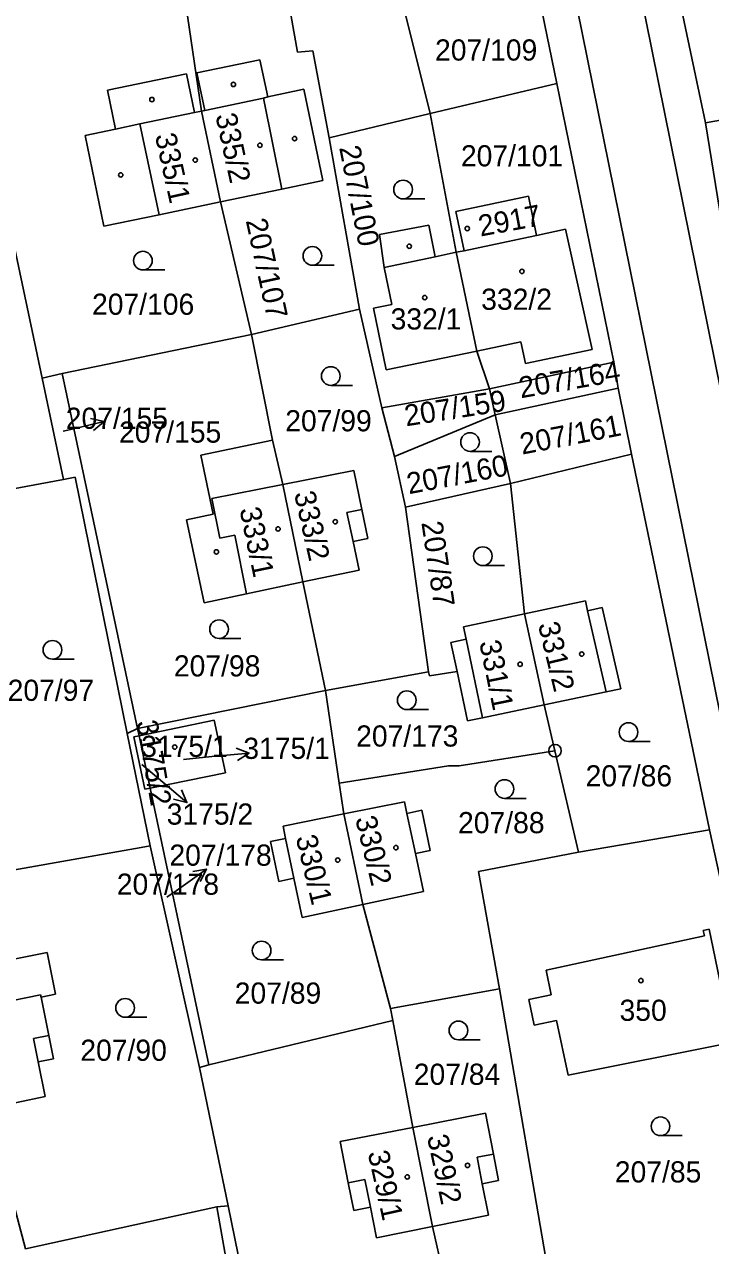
# Model space of a CAD drawing. Extents: x -735249 to -729401, y -1124843 to -1121828.
# Drawn here: x -733341.9 to -733286.8, y -1123670.9 to -1123572.8 of the extents above; entities that cross this region are included whole.
import ezdxf

# ---------------------------------------------------------------- set-up
doc = ezdxf.new("R2010")
doc.units = 0
for name, color, linetype in [('Vrstva 1', 7, 'Continuous'), ('Vrstva 16', 7, 'Continuous'), ('Vrstva 18', 7, 'Continuous'), ('Vrstva 19', 7, 'Continuous'), ('Vrstva 25', 7, 'Continuous'), ('Vrstva 4', 7, 'Continuous')]:
    doc.layers.add(name, color=color, linetype=linetype)

msp = doc.modelspace()

# ---------------------------------------------------------------- linework, layer by layer
at = {"layer": 'Vrstva 1'}
for points in [[(-733311.97, -1123500), (-733277.47, -1123670.28)], [(-733277.33, -1123644.79), (-733306.61, -1123500)], [(-733299.13, -1123577.58), (-733304.48, -1123551.52)], [(-733293.27, -1123551.85), (-733291.78, -1123558.91), (-733291.29, -1123561.22), (-733287.18, -1123580.75)], [(-733319.96, -1123575.07), (-733321.56, -1123565.96)], [(-733327.67, -1123579.81), (-733329.51, -1123567.4)], [(-733309.31, -1123580), (-733312.14, -1123568.59)], [(-733318.73, -1123574.96), (-733319.96, -1123575.07)], [(-733317.43, -1123581.96), (-733318.73, -1123574.96)], [(-733328.05, -1123576.73), (-733323, -1123575.68)], [(-733323, -1123575.68), (-733322.36, -1123578.67)], [(-733335.23, -1123578.14), (-733328.9, -1123576.82)], [(-733328.9, -1123576.82), (-733328.25, -1123579.93)], [(-733327.41, -1123579.75), (-733328.05, -1123576.73)], [(-733334.58, -1123581.25), (-733335.23, -1123578.14)], [(-733322.36, -1123578.67), (-733319.45, -1123578.05)], [(-733319.45, -1123578.05), (-733317.92, -1123585.39)], [(-733299.13, -1123577.58), (-733309.31, -1123580)], [(-733294.54, -1123599.97), (-733299.13, -1123577.58)], [(-733340.49, -1123601.25), (-733345.31, -1123578.59)], [(-733287.18, -1123580.75), (-733277.12, -1123578.95)], [(-733328.25, -1123579.93), (-733327.67, -1123579.81)], [(-733327.67, -1123579.81), (-733327.41, -1123579.75)], [(-733327.67, -1123579.81), (-733326.15, -1123587.11)], [(-733309.31, -1123580), (-733317.43, -1123581.96)], [(-733307.2, -1123591.15), (-733309.31, -1123580)], [(-733287.18, -1123580.75), (-733285.89, -1123588.67)], [(-733337.04, -1123581.76), (-733334.58, -1123581.25)], [(-733335.52, -1123589.06), (-733337.04, -1123581.76)], [(-733314.98, -1123595.72), (-733317.43, -1123581.96)], [(-733317.92, -1123585.39), (-733321.22, -1123586.08)], [(-733321.22, -1123586.08), (-733326.15, -1123587.11)], [(-733301.41, -1123586.65), (-733307.24, -1123587.88)], [(-733300.75, -1123589.79), (-733301.41, -1123586.65)], [(-733326.15, -1123587.11), (-733331.08, -1123588.14)], [(-733326.15, -1123587.11), (-733323.67, -1123597.75)], [(-733307.24, -1123587.88), (-733306.58, -1123591.02)], [(-733331.08, -1123588.14), (-733335.52, -1123589.06)], [(-733309.41, -1123588.96), (-733313.37, -1123589.71)], [(-733308.9, -1123591.51), (-733309.41, -1123588.96)], [(-733313.37, -1123589.71), (-733312.99, -1123592.37)], [(-733301.4, -1123589.93), (-733306.58, -1123591.02)], [(-733301.4, -1123589.93), (-733300.75, -1123589.79)], [(-733298.42, -1123589.3), (-733300.75, -1123589.79)], [(-733296.29, -1123598.96), (-733298.42, -1123589.3)], [(-733307.2, -1123591.15), (-733308.9, -1123591.51)], [(-733306.58, -1123591.02), (-733307.2, -1123591.15)], [(-733307.2, -1123591.15), (-733305.55, -1123599.08)], [(-733312.99, -1123592.37), (-733312.39, -1123595.33)], [(-733323.67, -1123597.75), (-733314.98, -1123595.72)], [(-733313.18, -1123603.64), (-733314.98, -1123595.72)], [(-733312.39, -1123595.33), (-733313.87, -1123595.64)], [(-733313.87, -1123595.64), (-733312.83, -1123600.6)], [(-733338.87, -1123600.88), (-733323.67, -1123597.75)], [(-733323.67, -1123597.75), (-733321.97, -1123606.24)], [(-733302.01, -1123598.33), (-733305.55, -1123599.08)], [(-733301.65, -1123600.09), (-733302.01, -1123598.33)], [(-733312.83, -1123600.6), (-733305.55, -1123599.08)], [(-733305.55, -1123599.08), (-733304.54, -1123602.12)], [(-733301.65, -1123600.09), (-733296.29, -1123598.96)], [(-733304.54, -1123602.12), (-733294.54, -1123599.97)], [(-733294.54, -1123599.97), (-733294.19, -1123602.05)], [(-733340.49, -1123601.25), (-733338.87, -1123600.88)], [(-733338.76, -1123609.39), (-733340.49, -1123601.25)], [(-733338.87, -1123600.88), (-733332.82, -1123629.41)], [(-733313.18, -1123603.64), (-733304.54, -1123602.12)], [(-733304.54, -1123602.12), (-733304.08, -1123604.21)], [(-733294.19, -1123602.05), (-733304.08, -1123604.21)], [(-733293.11, -1123607.37), (-733294.19, -1123602.05)], [(-733312.18, -1123607.54), (-733313.18, -1123603.64)], [(-733304.08, -1123604.21), (-733312.18, -1123607.54)], [(-733304.08, -1123604.21), (-733302.85, -1123609.72)], [(-733327.73, -1123607.45), (-733321.97, -1123606.24)], [(-733321.97, -1123606.24), (-733321.15, -1123609.8)], [(-733326.74, -1123612.18), (-733327.73, -1123607.45)], [(-733311.28, -1123611.62), (-733312.18, -1123607.54)], [(-733302.85, -1123609.72), (-733293.11, -1123607.37)], [(-733286.84, -1123637.55), (-733293.11, -1123607.37)], [(-733338.76, -1123609.39), (-733353.64, -1123612.16)], [(-733337.84, -1123609.22), (-733338.76, -1123609.39)], [(-733333.65, -1123629.81), (-733337.84, -1123609.22)], [(-733315.45, -1123608.67), (-733321.15, -1123609.8)], [(-733315.45, -1123608.67), (-733314.79, -1123611.81)], [(-733321.15, -1123609.8), (-733319.54, -1123617.63)], [(-733311.28, -1123611.62), (-733302.85, -1123609.72)], [(-733302.85, -1123609.72), (-733301.73, -1123620.2)], [(-733328.88, -1123612.63), (-733326.74, -1123612.18)], [(-733314.79, -1123611.81), (-733314.31, -1123614.13)], [(-733309.43, -1123624.85), (-733311.28, -1123611.62)], [(-733328.88, -1123612.63), (-733327.48, -1123619.3)], [(-733314.31, -1123614.13), (-733315.5, -1123614.38)], [(-733315.5, -1123614.38), (-733315.02, -1123616.69)], [(-733315.02, -1123616.69), (-733319.54, -1123617.63)], [(-733324.06, -1123618.58), (-733319.54, -1123617.63)], [(-733319.54, -1123617.63), (-733317.72, -1123626.35)], [(-733327.48, -1123619.3), (-733324.06, -1123618.58)], [(-733296.83, -1123619.15), (-733301.73, -1123620.2)], [(-733296.83, -1123619.15), (-733296.65, -1123619.95)], [(-733306.62, -1123621.24), (-733301.73, -1123620.2)], [(-733301.73, -1123620.2), (-733300.13, -1123627.5)], [(-733296.65, -1123619.95), (-733295.49, -1123619.68)], [(-733295.49, -1123619.68), (-733293.98, -1123626.21)], [(-733306.62, -1123621.24), (-733306.41, -1123622.22)], [(-733306.41, -1123622.22), (-733307.63, -1123622.48)], [(-733307.63, -1123622.48), (-733307.14, -1123624.82)], [(-733317.72, -1123626.35), (-733309.43, -1123624.85)], [(-733309.43, -1123624.85), (-733309.36, -1123625.17)], [(-733309.36, -1123625.17), (-733307.14, -1123624.82)], [(-733306.31, -1123628.78), (-733307.14, -1123624.82)], [(-733295.16, -1123626.46), (-733293.98, -1123626.21)], [(-733332.82, -1123629.41), (-733317.72, -1123626.35)], [(-733317.72, -1123626.35), (-733316.62, -1123633.78)], [(-733300.13, -1123627.5), (-733295.16, -1123626.46)], [(-733305.1, -1123628.53), (-733300.13, -1123627.5)], [(-733300.13, -1123627.5), (-733299.27, -1123631.18)], [(-733332.7, -1123629.98), (-733326.66, -1123628.73)], [(-733326.66, -1123628.73), (-733325.76, -1123632.97)], [(-733305.1, -1123628.53), (-733306.31, -1123628.78)], [(-733333.65, -1123629.81), (-733332.82, -1123629.41)], [(-733331.82, -1123638.83), (-733333.65, -1123629.81)], [(-733333.11, -1123630.06), (-733332.7, -1123629.98)], [(-733332.23, -1123634.28), (-733333.11, -1123630.06)], [(-733332.7, -1123629.98), (-733332.82, -1123629.41)], [(-733332.7, -1123629.98), (-733331.81, -1123634.19)], [(-733299.27, -1123631.18), (-733306.98, -1123632.39)], [(-733297.37, -1123639.32), (-733299.27, -1123631.18)], [(-733325.76, -1123632.97), (-733331.81, -1123634.19)], [(-733307.82, -1123632.41), (-733316.62, -1123633.78)], [(-733306.98, -1123632.39), (-733307.82, -1123632.41)], [(-733316.25, -1123636.26), (-733316.62, -1123633.78)], [(-733331.81, -1123634.19), (-733332.23, -1123634.28)], [(-733327.1, -1123656.4), (-733331.81, -1123634.19)], [(-733311.37, -1123635.28), (-733316.25, -1123636.26)], [(-733311.37, -1123635.28), (-733311.17, -1123636.22)], [(-733311.17, -1123636.22), (-733309.97, -1123635.97)], [(-733309.97, -1123635.97), (-733309.29, -1123639.19)], [(-733316.25, -1123636.26), (-733321.13, -1123637.25)], [(-733316.25, -1123636.26), (-733314.72, -1123643.54)], [(-733321.13, -1123637.25), (-733320.93, -1123638.23)], [(-733297.37, -1123639.32), (-733286.84, -1123637.55)], [(-733279.59, -1123670.66), (-733286.84, -1123637.55)], [(-733332.54, -1123638.96), (-733347.88, -1123641.66)], [(-733331.82, -1123638.83), (-733332.54, -1123638.96)], [(-733327.83, -1123656.62), (-733331.82, -1123638.83)], [(-733320.93, -1123638.23), (-733322.14, -1123638.48)], [(-733322.14, -1123638.48), (-733321.47, -1123641.69)], [(-733309.29, -1123639.19), (-733310.48, -1123639.45)], [(-733309.83, -1123642.49), (-733310.48, -1123639.45)], [(-733297.37, -1123639.32), (-733305.43, -1123640.89)], [(-733303.74, -1123650.3), (-733305.43, -1123640.89)], [(-733321.47, -1123641.69), (-733320.26, -1123641.43)], [(-733319.6, -1123644.58), (-733320.26, -1123641.43)], [(-733314.72, -1123643.54), (-733309.83, -1123642.49)], [(-733319.6, -1123644.58), (-733314.72, -1123643.54)], [(-733314.72, -1123643.54), (-733312.5, -1123651.89)], [(-733287.35, -1123645.61), (-733286.87, -1123645.51)], [(-733287.26, -1123646.06), (-733287.35, -1123645.61)], [(-733286.87, -1123645.51), (-733284.89, -1123655.09)], [(-733299.99, -1123648.8), (-733287.26, -1123646.06)], [(-733344.68, -1123648.31), (-733340.09, -1123647.38)], [(-733340.09, -1123647.38), (-733339.41, -1123650.74)], [(-733299.99, -1123648.8), (-733299.57, -1123650.79)], [(-733339.41, -1123650.74), (-733340.58, -1123650.97)], [(-733312.5, -1123651.89), (-733303.74, -1123650.3)], [(-733303.74, -1123650.3), (-733299.57, -1123674.46)], [(-733339.95, -1123654.06), (-733340.58, -1123650.97)], [(-733299.57, -1123650.79), (-733301.38, -1123651.17)], [(-733301.38, -1123651.17), (-733300.94, -1123653.22)], [(-733312.5, -1123651.89), (-733312.29, -1123652.85)], [(-733327.1, -1123656.4), (-733312.29, -1123652.85)], [(-733312.29, -1123652.85), (-733310.7, -1123661.44)], [(-733300.94, -1123653.22), (-733299.14, -1123652.84)], [(-733298.21, -1123657.23), (-733299.14, -1123652.84)], [(-733339.95, -1123654.06), (-733339.57, -1123655.92)], [(-733298.21, -1123657.23), (-733285.46, -1123654.69)], [(-733339.57, -1123655.92), (-733340.81, -1123656.17)], [(-733340.81, -1123656.17), (-733340.24, -1123658.95)], [(-733327.83, -1123656.62), (-733327.1, -1123656.4)], [(-733325.55, -1123667.73), (-733327.83, -1123656.62)], [(-733340.24, -1123658.95), (-733344.82, -1123659.92)], [(-733344.82, -1123659.92), (-733341.84, -1123671.2)], [(-733310.7, -1123661.44), (-733304.86, -1123660.3)], [(-733304.22, -1123663.58), (-733304.86, -1123660.3)], [(-733316.54, -1123662.58), (-733310.7, -1123661.44)], [(-733310.7, -1123661.44), (-733309.12, -1123669.41)], [(-733316.54, -1123662.58), (-733315.88, -1123665.88)], [(-733303.81, -1123665.7), (-733304.22, -1123663.58)], [(-733315.88, -1123665.88), (-733315.43, -1123668.1)], [(-733305.12, -1123665.96), (-733303.81, -1123665.7)], [(-733304.62, -1123668.5), (-733305.12, -1123665.96)], [(-733341.84, -1123671.2), (-733326.46, -1123667.83)], [(-733326.46, -1123667.83), (-733325.55, -1123667.73)], [(-733326.46, -1123667.83), (-733322.21, -1123691.82)], [(-733320.65, -1123691.61), (-733325.55, -1123667.73)], [(-733315.43, -1123668.1), (-733314.11, -1123667.84)], [(-733314.11, -1123667.84), (-733313.61, -1123670.31)], [(-733313.61, -1123670.31), (-733309.12, -1123669.41)], [(-733304.62, -1123668.5), (-733309.12, -1123669.41)], [(-733309.12, -1123669.41), (-733306.46, -1123681.12)]]:
    msp.add_lwpolyline(points, dxfattribs=at)
at = {"layer": 'Vrstva 16'}
for points in [[(-733338.79, -1123605.53), (-733338.43, -1123605.44)], [(-733329.13, -1123631.88), (-733326.84, -1123631.66)], [(-733332.47, -1123632.29), (-733331.14, -1123633.41)], [(-733330.46, -1123642.95), (-733329.72, -1123642.44)]]:
    msp.add_lwpolyline(points, dxfattribs=at)
at = {"layer": 'Vrstva 25'}
for points in [[(-733311.48, -1123586.86), (-733309.73, -1123586.86)], [(-733332.39, -1123592.57), (-733330.64, -1123592.57)], [(-733318.77, -1123592.19), (-733317.02, -1123592.19)], [(-733317.29, -1123601.84), (-733315.54, -1123601.84)], [(-733336.602, -1123604.487), (-733335.513, -1123604.74), (-733336.369, -1123605.459)], [(-733338.43, -1123605.44), (-733335.513, -1123604.74)], [(-733306.1, -1123607.14), (-733304.35, -1123607.14)], [(-733305.07, -1123616.31), (-733303.32, -1123616.31)], [(-733326.27, -1123622.17), (-733324.52, -1123622.17)], [(-733339.66, -1123623.83), (-733337.91, -1123623.83)], [(-733311.18, -1123627.88), (-733309.43, -1123627.88)], [(-733324.899, -1123630.968), (-733323.855, -1123631.368), (-733324.801, -1123631.962)], [(-733293.36, -1123630.44), (-733291.61, -1123630.44)], [(-733326.84, -1123631.66), (-733323.855, -1123631.368)], [(-733331.14, -1123633.41), (-733328.849, -1123635.346)], [(-733329.29, -1123634.319), (-733328.849, -1123635.346), (-733329.936, -1123635.082)], [(-733303.33, -1123635.01), (-733301.58, -1123635.01)], [(-733329.72, -1123642.44), (-733327.272, -1123640.707)], [(-733328.377, -1123640.877), (-733327.272, -1123640.707), (-733327.799, -1123641.693)], [(-733322.85, -1123647.98), (-733321.1, -1123647.98)], [(-733333.82, -1123652.59), (-733332.07, -1123652.59)], [(-733307.03, -1123654.4), (-733305.28, -1123654.4)], [(-733290.79, -1123662.1), (-733289.04, -1123662.1)]]:
    msp.add_lwpolyline(points, dxfattribs=at)
for centre, radius in [((-733325.12, -1123577.67), 0.175), ((-733331.67, -1123578.88), 0.175), ((-733320.2, -1123582.02), 0.175), ((-733322.98, -1123582.55), 0.175), ((-733328.18, -1123583.74), 0.175), ((-733334.17, -1123584.94), 0.175), ((-733311.48, -1123586.11), 0.75), ((-733306.32, -1123589.24), 0.175), ((-733318.77, -1123591.44), 0.75), ((-733310.98, -1123590.67), 0.175), ((-733332.39, -1123591.82), 0.75), ((-733301.93, -1123592.68), 0.175), ((-733309.74, -1123594.79), 0.175), ((-733317.29, -1123601.09), 0.75), ((-733306.1, -1123606.39), 0.75), ((-733321.53, -1123613.37), 0.175), ((-733316.93, -1123612.79), 0.175), ((-733326.48, -1123615.21), 0.175), ((-733305.07, -1123615.56), 0.75), ((-733326.27, -1123621.42), 0.75), ((-733339.66, -1123623.08), 0.75), ((-733297.12, -1123623.42), 0.175), ((-733302.07, -1123624.24), 0.175), ((-733311.18, -1123627.13), 0.75), ((-733293.36, -1123629.69), 0.75), ((-733329.83, -1123630.89), 0.175), ((-733299.27, -1123631.18), 0.5), ((-733299.27, -1123631.18), 0.032), ((-733303.33, -1123634.26), 0.75), ((-733312.05, -1123638.97), 0.175), ((-733316.73, -1123639.97), 0.175), ((-733322.85, -1123647.23), 0.75), ((-733292.36, -1123649.65), 0.175), ((-733333.82, -1123651.84), 0.75), ((-733307.03, -1123653.65), 0.75), ((-733290.79, -1123661.35), 0.75), ((-733306.3, -1123664.49), 0.175), ((-733311.14, -1123665.42), 0.175)]:
    msp.add_circle(centre, radius, dxfattribs=at)
at = {"layer": 'Vrstva 4'}
for points in [[(-733327.41, -1123579.75), (-733322.7, -1123578.78)], [(-733322.36, -1123578.67), (-733322.7, -1123578.78)], [(-733322.7, -1123578.78), (-733321.22, -1123586.08)], [(-733332.63, -1123580.84), (-733328.25, -1123579.93)], [(-733334.58, -1123581.25), (-733332.63, -1123580.84)], [(-733332.63, -1123580.84), (-733331.08, -1123588.14)], [(-733308.9, -1123591.51), (-733312.99, -1123592.37)], [(-733326.84, -1123610.93), (-733321.15, -1123609.8)], [(-733326.84, -1123610.93), (-733326.21, -1123614.12)], [(-733314.79, -1123611.81), (-733315.99, -1123612.06)], [(-733315.99, -1123612.06), (-733315.5, -1123614.38)], [(-733326.21, -1123614.12), (-733324.99, -1123613.87)], [(-733324.99, -1123613.87), (-733324.06, -1123618.58)], [(-733296.65, -1123619.95), (-733295.16, -1123626.46)], [(-733306.41, -1123622.22), (-733305.1, -1123628.53)], [(-733311.17, -1123636.22), (-733310.48, -1123639.45)], [(-733320.93, -1123638.23), (-733320.26, -1123641.43)], [(-733340.62, -1123650.78), (-733344.04, -1123651.49)], [(-733340.62, -1123650.78), (-733340.58, -1123650.97)], [(-733339.95, -1123654.06), (-733341.18, -1123654.31)], [(-733341.18, -1123654.31), (-733340.81, -1123656.17)], [(-733304.22, -1123663.58), (-733305.53, -1123663.84)], [(-733305.53, -1123663.84), (-733305.12, -1123665.96)], [(-733315.88, -1123665.88), (-733314.55, -1123665.61)], [(-733314.55, -1123665.61), (-733314.11, -1123667.84)]]:
    msp.add_lwpolyline(points, dxfattribs=at)

# ---------------------------------------------------------------- texts
at = {"layer": 'Vrstva 16'}
for s, p in [('207/155', (-733334.31, -1123606.44)), ('3175/1', (-733324.318, -1123631.84)), ('3175/2', (-733330.478, -1123637.12)), ('207/178', (-733330.258, -1123640.42))]:
    msp.add_text(s, height=1.7, dxfattribs=at).set_placement(p)
at = {"layer": 'Vrstva 18'}
for s, p in [('207/109', (-733308.91, -1123575.75)), ('207/101', (-733306.83, -1123584.25)), ('207/106', (-733336.48, -1123596.17)), ('207/155', (-733338.59, -1123605.33)), ('207/99', (-733320.95, -1123605.53)), ('207/98', (-733329.9, -1123625.22)), ('207/97', (-733343.26, -1123627.18)), ('207/173', (-733315.25, -1123630.85)), ('207/86', (-733296.81, -1123634.05)), ('207/88', (-733307.06, -1123637.81)), ('207/178', (-733334.488, -1123642.75)), ('207/89', (-733325.01, -1123651.5)), ('207/90', (-733337.42, -1123656.09)), ('207/84', (-733310.62, -1123658.02)), ('207/85', (-733294.46, -1123665.86))]:
    msp.add_text(s, height=1.7, dxfattribs=at).set_placement(p)
for s, rotation, p in [('207/100', 281.30224, (-733316.625, -1123582.736)), ('207/107', 282.30224, (-733324.132, -1123588.602)), ('207/164', 9.80008, (-733302.017, -1123602.879)), ('207/159', 8.90007, (-733311.234, -1123605.132)), ('207/161', 11.00009, (-733301.912, -1123607.406)), ('207/160', 10.80009, (-733311.012, -1123610.587)), ('207/87', 278.50221, (-733310.013, -1123612.858))]:
    msp.add_text(s, height=1.7, rotation=rotation, dxfattribs=at).set_placement(p)
at = {"layer": 'Vrstva 19'}
for s, rotation, p in [('335/2', 282.30224, (-733326.572, -1123580.152)), ('335/1', 282.40225, (-733331.432, -1123581.762)), ('2917', 10.40008, (-733305.26, -1123589.888)), ('333/2', 282.70225, (-733320.251, -1123610.511)), ('333/1', 281.70224, (-733324.634, -1123611.785)), ('331/2', 283.60226, (-733300.649, -1123621.037)), ('331/1', 281.50224, (-733305.365, -1123622.466)), ('3175/2', 279.80223, (-733332.921, -1123628.858)), ('330/2', 283.70226, (-733315.339, -1123636.626)), ('330/1', 283.50226, (-733320.119, -1123638.147)), ('329/2', 281.90224, (-733309.564, -1123662.174)), ('329/1', 282.50225, (-733314.332, -1123663.471))]:
    msp.add_text(s, height=1.7, rotation=rotation, dxfattribs=at).set_placement(p)
for s, p in [('332/2', (-733305.2, -1123595.77)), ('332/1', (-733312.48, -1123597.35)), ('3175/1', (-733332.528, -1123631.68)), ('350', (-733294.08, -1123652.88))]:
    msp.add_text(s, height=1.7, dxfattribs=at).set_placement(p)

doc.saveas('drawing.dxf')
